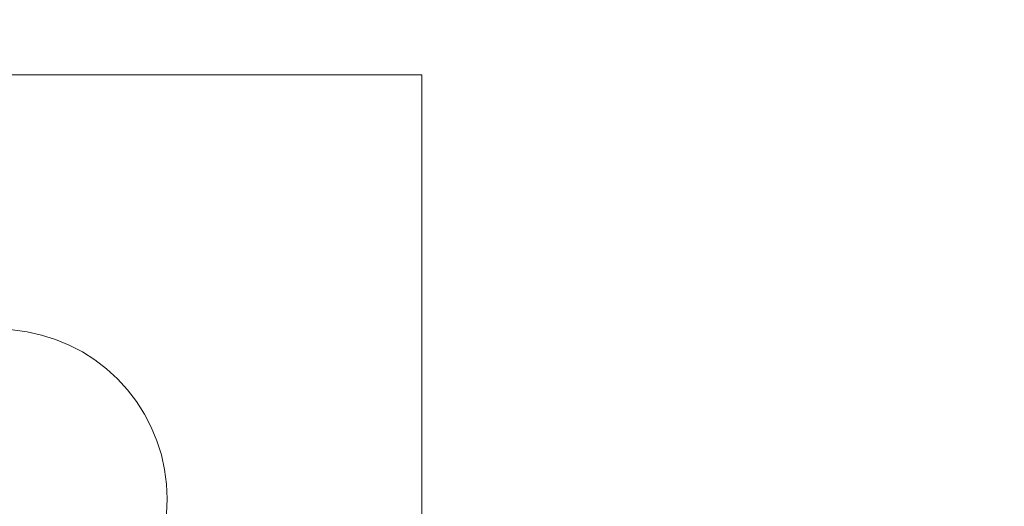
# Model space of a CAD drawing. Header units: inches. Extents: x -412 to -304, y -62 to 18.
# Tile 448 of 656: x -359.765 to -358.851, y -11.357 to -10.905. Entities that reach past the tile are written whole.
import ezdxf

# ---------------------------------------------------------------- set-up
doc = ezdxf.new("R2010")
doc.units = ezdxf.units.IN
doc.header["$LTSCALE"] = 32
doc.header["$MEASUREMENT"] = 0
doc.linetypes.add('Dash Style-1', pattern=[0.083328, 0.041656, -0.041672])
for name, color, linetype, lineweight in [('Black', 7, 'Continuous', 18), ('DashLineFill', 7, 'Dash Style-1', 13), ('Drawing', 7, 'Continuous', 18), ('Metal_HtAdjMech', 7, 'Continuous', 18), ('None', 7, 'Continuous', 18), ('SolidLine', 7, 'Continuous', 15), ('Wood_1-H', 7, 'Continuous', 13)]:
    doc.layers.add(name, color=color, linetype=linetype, lineweight=lineweight)

# ---------------------------------------------------------------- blocks, each defined once
blk = doc.blocks.new('Group-20')
at = {"layer": 'Black'}
for points in [[(-34.54794, 16.53613, 28.9791), (34.54794, 16.53613, 28.9791), (34.54794, -16.53613, 28.9791), (-34.54794, -16.53613, 28.9791)], [(-34.54794, 16.53613, 27.70079), (34.54794, 16.53613, 27.70079), (34.54794, -16.53613, 27.70079), (-34.54794, -16.53613, 27.70079)]]:
    blk.add_3dface(points, dxfattribs=at)
at = {"layer": 'Wood_1-H'}
for points in [[(-35.96494, 17.95313, 28.99879), (35.96494, 17.95313, 28.99879), (35.96494, -17.95313, 28.99879), (-35.96494, -17.95313, 28.99879)], [(-35.96494, 17.95313, 28.9791), (35.96494, 17.95313, 28.9791), (35.96494, -17.95313, 28.9791), (-35.96494, -17.95313, 28.9791)]]:
    blk.add_3dface(points, dxfattribs=at)
blk = doc.blocks.new('MpHtAdjTrough-1095 (3D)')
at = {"layer": 'Black'}
for points in [[(-17.3622, -4.05467, -1.5537), (17.3622, -4.05467, -1.5537), (17.3622, 2.5995, -3.97562), (-17.3622, 2.5995, -3.97562)], [(-17.3622, 2.59168, -4.03646), (17.3622, 2.59168, -4.03646), (17.3622, -4.07513, -1.60994), (-17.3622, -4.07513, -1.60994)]]:
    blk.add_3dface(points, dxfattribs=at)
blk = doc.blocks.new('TEK04-FrameA (3D)')
at = {"layer": 'Metal_HtAdjMech'}
for points, invisible_edges in [([(8.46457, 1.27953, 10.03937), (8.83092, 1.04091, 10.03937), (8.81751, 1.03794, 10.03937)], 9), ([(8.46457, 1.27953, 10.03937), (8.85827, 1.04331, 10.03937), (8.84454, 1.04271, 10.03937)], 9), ([(8.46457, 1.27953, 10.03937), (8.80441, 1.03381, 10.03937), (8.79171, 1.02855, 10.03937)], 9), ([(8.84454, 1.04271, 10.03937), (8.83092, 1.04091, 10.03937), (8.46457, 1.27953, 10.03937)], 10), ([(8.81751, 1.03794, 10.03937), (8.80441, 1.03381, 10.03937), (8.46457, 1.27953, 10.03937)], 10), ([(8.46457, 1.27953, 10.03937), (8.75704, 1.00646, 10.03937), (8.74691, 0.99718, 10.03937)], 9), ([(8.46457, 1.27953, 10.03937), (8.77953, 1.02221, 10.03937), (8.76794, 1.01483, 10.03937)], 9), ([(8.87199, 1.04271, 10.03937), (8.85827, 1.04331, 10.03937), (8.46457, 1.27953, 10.03937), (9.25197, 1.27953, 10.03937)], 10), ([(8.76794, 1.01483, 10.03937), (8.75704, 1.00646, 10.03937), (8.46457, 1.27953, 10.03937)], 10), ([(8.46457, 1.27953, 10.03937), (8.73763, 0.98705, 10.03937), (8.72927, 0.97615, 10.03937)], 9), ([(8.79171, 1.02855, 10.03937), (8.77953, 1.02221, 10.03937), (8.46457, 1.27953, 10.03937)], 10), ([(8.72927, 0.97615, 10.03937), (8.72189, 0.96457, 10.03937), (8.46457, 1.27953, 10.03937)], 10), ([(8.74691, 0.99718, 10.03937), (8.73763, 0.98705, 10.03937), (8.46457, 1.27953, 10.03937)], 10), ([(8.46457, 1.27953, 10.03937), (8.70615, 0.92659, 10.03937), (8.70318, 0.91317, 10.03937)], 9), ([(8.46457, 1.27953, 10.03937), (8.71554, 0.95238, 10.03937), (8.71028, 0.93969, 10.03937)], 9), ([(8.70318, 0.91317, 10.03937), (8.70139, 0.89955, 10.03937), (8.46457, 1.27953, 10.03937)], 10), ([(8.72189, 0.96457, 10.03937), (8.71554, 0.95238, 10.03937), (8.46457, 1.27953, 10.03937)], 10), ([(8.71028, 0.93969, 10.03937), (8.70615, 0.92659, 10.03937), (8.46457, 1.27953, 10.03937)], 10), ([(8.70139, 0.89955, 10.03937), (8.70079, 0.88583, 10.03937), (8.46457, 0.37402, 10.03937), (8.46457, 1.27953, 10.03937)], 10), ([(9.25197, 1.27953, 10.15748), (8.46457, 1.27953, 10.15748), (8.85827, 1.04331, 10.15748), (8.87199, 1.04271, 10.15748)], 10), ([(8.46457, 1.27953, 10.15748), (8.83092, 1.04091, 10.15748), (8.84454, 1.04271, 10.15748)], 9), ([(8.46457, 1.27953, 10.15748), (8.80441, 1.03381, 10.15748), (8.81751, 1.03794, 10.15748)], 9), ([(8.81751, 1.03794, 10.15748), (8.83092, 1.04091, 10.15748), (8.46457, 1.27953, 10.15748)], 10), ([(8.46457, 1.27953, 10.15748), (8.77953, 1.02221, 10.15748), (8.79171, 1.02855, 10.15748)], 9), ([(8.79171, 1.02855, 10.15748), (8.80441, 1.03381, 10.15748), (8.46457, 1.27953, 10.15748)], 10), ([(8.84454, 1.04271, 10.15748), (8.85827, 1.04331, 10.15748), (8.46457, 1.27953, 10.15748)], 10), ([(8.46457, 1.27953, 10.15748), (8.75704, 1.00646, 10.15748), (8.76794, 1.01483, 10.15748)], 9), ([(8.76794, 1.01483, 10.15748), (8.77953, 1.02221, 10.15748), (8.46457, 1.27953, 10.15748)], 10), ([(8.46457, 1.27953, 10.15748), (8.73763, 0.98705, 10.15748), (8.74691, 0.99718, 10.15748)], 9), ([(8.74691, 0.99718, 10.15748), (8.75704, 1.00646, 10.15748), (8.46457, 1.27953, 10.15748)], 10), ([(8.46457, 1.27953, 10.15748), (8.72189, 0.96457, 10.15748), (8.72927, 0.97615, 10.15748)], 9), ([(8.46457, 1.27953, 10.15748), (8.71554, 0.95238, 10.15748), (8.72189, 0.96457, 10.15748)], 9), ([(8.46457, 1.27953, 10.15748), (8.70139, 0.89955, 10.15748), (8.70318, 0.91317, 10.15748)], 9), ([(8.72927, 0.97615, 10.15748), (8.73763, 0.98705, 10.15748), (8.46457, 1.27953, 10.15748)], 10), ([(8.46457, 1.27953, 10.15748), (8.46457, 0.61024, 10.15748), (8.70079, 0.88583, 10.15748), (8.70139, 0.89955, 10.15748)], 10), ([(8.46457, 1.27953, 10.15748), (8.70615, 0.92659, 10.15748), (8.71028, 0.93969, 10.15748)], 9), ([(8.71028, 0.93969, 10.15748), (8.71554, 0.95238, 10.15748), (8.46457, 1.27953, 10.15748)], 10), ([(8.70318, 0.91317, 10.15748), (8.70615, 0.92659, 10.15748), (8.46457, 1.27953, 10.15748)], 10), ([(8.46457, 1.27953, 10.15748), (8.46457, 0.42393, 10.05044), (8.46457, 0.43307, 10.05519)], 9), ([(8.46457, 1.27953, 10.15748), (8.46457, 0.40458, 10.04339), (8.46457, 0.41441, 10.04649)], 9), ([(8.46457, 1.27953, 10.03937), (8.46457, 0.37402, 10.03937), (8.46457, 0.38431, 10.03982)], 8), ([(8.46457, 0.38431, 10.03982), (8.46457, 0.39453, 10.04116), (8.46457, 1.27953, 10.15748), (8.46457, 1.27953, 10.03937)], 10), ([(8.46457, 0.41441, 10.04649), (8.46457, 0.42393, 10.05044), (8.46457, 1.27953, 10.15748)], 10), ([(8.46457, 0.39453, 10.04116), (8.46457, 0.40458, 10.04339), (8.46457, 1.27953, 10.15748)], 10), ([(8.46457, 0.43307, 10.05519), (8.46457, 0.61024, 10.15748), (8.46457, 1.27953, 10.15748)], 9), ([(8.84454, 1.04271, 10.03937), (8.84454, 1.04271, 10.15748), (8.83092, 1.04091, 10.15748), (8.83092, 1.04091, 10.03937)], 5), ([(8.85827, 1.04331, 10.03937), (8.85827, 1.04331, 10.15748), (8.84454, 1.04271, 10.15748), (8.84454, 1.04271, 10.03937)], 5), ([(8.87199, 1.04271, 10.03937), (8.87199, 1.04271, 10.15748), (8.85827, 1.04331, 10.15748), (8.85827, 1.04331, 10.03937)], 5), ([(8.80441, 1.03381, 10.03937), (8.80441, 1.03381, 10.15748), (8.79171, 1.02855, 10.15748), (8.79171, 1.02855, 10.03937)], 5), ([(8.81751, 1.03794, 10.03937), (8.81751, 1.03794, 10.15748), (8.80441, 1.03381, 10.15748), (8.80441, 1.03381, 10.03937)], 5), ([(8.83092, 1.04091, 10.03937), (8.83092, 1.04091, 10.15748), (8.81751, 1.03794, 10.15748), (8.81751, 1.03794, 10.03937)], 5), ([(8.79171, 1.02855, 10.03937), (8.79171, 1.02855, 10.15748), (8.77953, 1.02221, 10.15748), (8.77953, 1.02221, 10.03937)], 5), ([(8.76794, 1.01483, 10.03937), (8.76794, 1.01483, 10.15748), (8.75704, 1.00646, 10.15748), (8.75704, 1.00646, 10.03937)], 5), ([(8.77953, 1.02221, 10.03937), (8.77953, 1.02221, 10.15748), (8.76794, 1.01483, 10.15748), (8.76794, 1.01483, 10.03937)], 5), ([(8.75704, 1.00646, 10.03937), (8.75704, 1.00646, 10.15748), (8.74691, 0.99718, 10.15748), (8.74691, 0.99718, 10.03937)], 5), ([(8.74691, 0.99718, 10.03937), (8.74691, 0.99718, 10.15748), (8.73763, 0.98705, 10.15748), (8.73763, 0.98705, 10.03937)], 5), ([(8.73763, 0.98705, 10.03937), (8.73763, 0.98705, 10.15748), (8.72927, 0.97615, 10.15748), (8.72927, 0.97615, 10.03937)], 5), ([(8.72927, 0.97615, 10.03937), (8.72927, 0.97615, 10.15748), (8.72189, 0.96457, 10.15748), (8.72189, 0.96457, 10.03937)], 5), ([(8.72189, 0.96457, 10.03937), (8.72189, 0.96457, 10.15748), (8.71554, 0.95238, 10.15748), (8.71554, 0.95238, 10.03937)], 5), ([(8.71554, 0.95238, 10.03937), (8.71554, 0.95238, 10.15748), (8.71028, 0.93969, 10.15748), (8.71028, 0.93969, 10.03937)], 5), ([(8.71028, 0.93969, 10.03937), (8.71028, 0.93969, 10.15748), (8.70615, 0.92659, 10.15748), (8.70615, 0.92659, 10.03937)], 5), ([(8.70615, 0.92659, 10.03937), (8.70615, 0.92659, 10.15748), (8.70318, 0.91317, 10.15748), (8.70318, 0.91317, 10.03937)], 5), ([(8.70318, 0.91317, 10.03937), (8.70318, 0.91317, 10.15748), (8.70139, 0.89955, 10.15748), (8.70139, 0.89955, 10.03937)], 5)]:
    blk.add_3dface(points, dxfattribs=dict(at, invisible_edges=invisible_edges))
blk.add_3dface([(9.25197, 1.27953, 10.03937), (8.46457, 1.27953, 10.03937), (8.46457, 1.27953, 10.15748), (9.25197, 1.27953, 10.15748)], dxfattribs=at)
blk = doc.blocks.new('TEK04-Frame (3D)')
at = {"layer": 'DashLineFill', "color": 7, "transparency": 33554687}
blk.add_blockref('TEK04-FrameA (3D)', (-1.4565, -2.59843, -11.69291), dxfattribs=at)
blk = doc.blocks.new('Group-23')
at = {"layer": 'None'}
blk.add_blockref('Group-20', (0, 0), dxfattribs=at)
at = {"layer": 'SolidLine', "color": 7}
for name, p in [('MpHtAdjTrough-1095 (3D)', (0, 0, 27.70079)), ('TEK04-Frame (3D)', (-21.55512, 0, 27.70079))]:
    blk.add_blockref(name, p, dxfattribs=at)
blk = doc.blocks.new('MP Ht Adju Rect Table (3D)')
at = {"layer": 'None'}
blk.add_blockref('Group-23', (0, 0), dxfattribs=at)
at = {"layer": 'Drawing', "color": 0, "flags": 1}
for tag in ['Tag', 'Catalog', 'Option1', 'Option2', 'Option3', 'Option4', 'Option5', 'Option6', 'Option7', 'Option8', 'Option9', 'Option10', 'Option11', 'Option12', 'Custom', 'FinishGroup', 'Discount', 'Item2', 'Item3', 'Item6', 'Item9', 'Item10', 'Item12', 'Item13', 'Item16', 'Item19', 'Item20', 'Item21', 'Item22', 'Item23', 'Item24', 'Item25', 'Item8', 'Item18', 'Item1', 'Item4', 'Item5', 'Item7', 'Item11', 'Item14', 'Item15', 'Item17']:
    blk.add_attdef(tag, (-16.60664, -46.53056), '', height=0.00709, dxfattribs=at)

msp = doc.modelspace()

# ---------------------------------------------------------------- block references
at = {"layer": 'Drawing', "rotation": 270}
msp.add_blockref('MP Ht Adju Rect Table (3D)', (-358.07283, -25.50309), dxfattribs=at)

doc.saveas('drawing.dxf')
